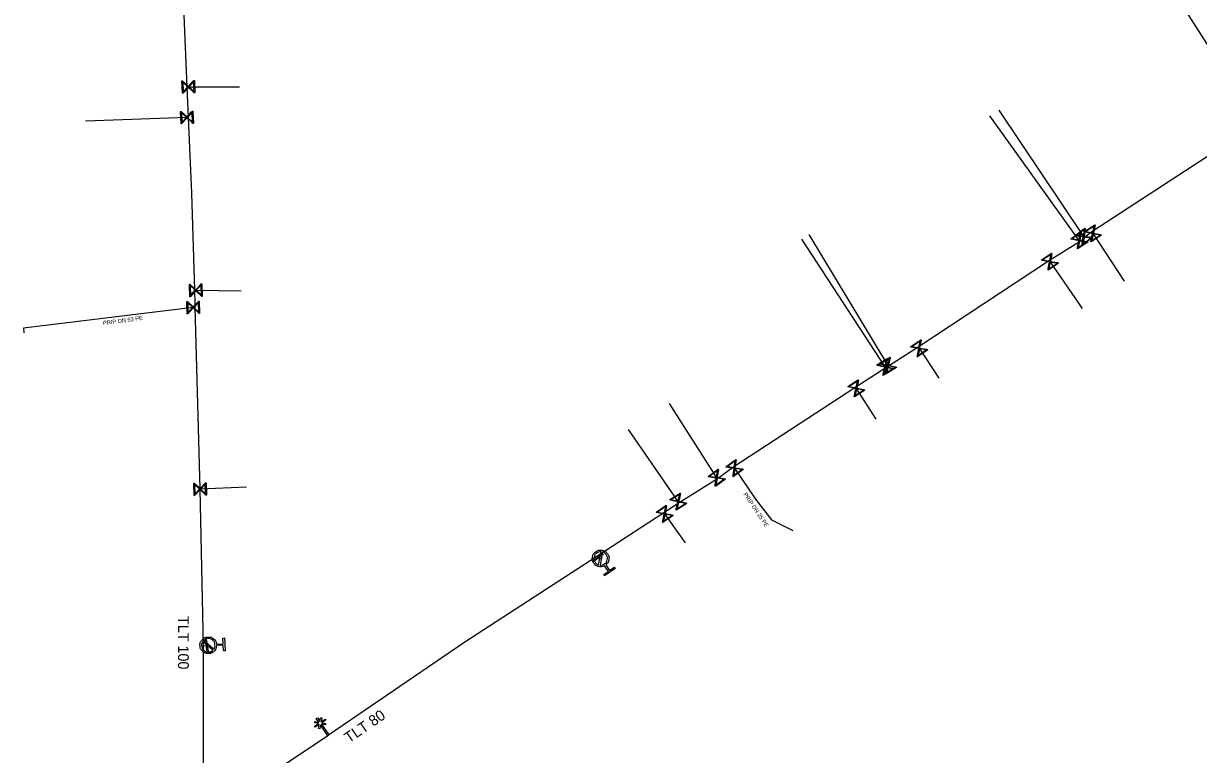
# Model space of a CAD drawing. Extents: x -643544 to -637295, y -1119190 to -1111715.
# Drawn here: x -641206.8 to -641064.3, y -1113864.5 to -1113775.9 of the extents above; entities that cross this region are included whole.
import ezdxf

# ---------------------------------------------------------------- set-up
doc = ezdxf.new("R2010")
doc.units = 0
for name, color, linetype in [('Default', 7, 'Continuous'), ('VP Hydrant', 7, 'Continuous'), ('VP Popis přípojky', 7, 'Continuous'), ('VP Přípojka', 7, 'Continuous'), ('VP Změna materiálu', 7, 'Continuous'), ('VP Řad', 7, 'Continuous'), ('VP Řad - popis', 7, 'Continuous'), ('VP Šoupě', 7, 'Continuous')]:
    doc.layers.add(name, color=color, linetype=linetype)

msp = doc.modelspace()

# ---------------------------------------------------------------- linework, layer by layer
at = {"layer": 'Default'}
for points in [[(-641136.34, -1113841.64), (-641136.65, -1113841.81), (-641137.01, -1113841.74), (-641137.42, -1113841.66), (-641137.65, -1113841.32), (-641137.88, -1113840.97), (-641137.8, -1113840.57), (-641137.72, -1113840.16), (-641137.38, -1113839.93), (-641137.04, -1113839.7), (-641136.63, -1113839.78), (-641136.22, -1113839.86), (-641135.99, -1113840.2), (-641135.76, -1113840.54), (-641135.84, -1113840.95), (-641135.9, -1113841.31), (-641136.19, -1113841.53)], [(-641136.75, -1113839.95), (-641137.03, -1113839.92), (-641137.27, -1113840.09), (-641137.55, -1113840.27), (-641137.61, -1113840.6), (-641137.68, -1113840.93), (-641137.49, -1113841.21), (-641137.33, -1113841.45), (-641137.06, -1113841.54)], [(-641136.88, -1113841.57), (-641136.61, -1113841.6), (-641136.36, -1113841.43), (-641136.08, -1113841.24), (-641136.02, -1113840.92), (-641135.95, -1113840.59), (-641136.14, -1113840.31), (-641136.31, -1113840.06), (-641136.58, -1113839.98)], [(-641183.4, -1113851.33), (-641183.41, -1113851.69), (-641183.66, -1113851.96), (-641183.93, -1113852.27), (-641184.35, -1113852.29), (-641184.76, -1113852.31), (-641185.07, -1113852.03), (-641185.38, -1113851.76), (-641185.4, -1113851.34), (-641185.42, -1113850.93), (-641185.14, -1113850.62), (-641184.87, -1113850.31), (-641184.45, -1113850.29), (-641184.04, -1113850.27), (-641183.73, -1113850.54), (-641183.46, -1113850.79), (-641183.41, -1113851.15)], [(-641185.06, -1113850.82), (-641185.22, -1113851.04), (-641185.21, -1113851.33), (-641185.19, -1113851.67), (-641184.94, -1113851.89), (-641184.69, -1113852.12), (-641184.36, -1113852.1), (-641184.07, -1113852.08), (-641183.86, -1113851.9)], [(-641183.74, -1113851.76), (-641183.57, -1113851.54), (-641183.59, -1113851.25), (-641183.6, -1113850.91), (-641183.85, -1113850.68), (-641184.1, -1113850.46), (-641184.44, -1113850.48), (-641184.73, -1113850.49), (-641184.94, -1113850.68)]]:
    msp.add_open_spline(points, degree=3, dxfattribs=at)
at = {"layer": 'VP Hydrant'}
for points in [[(-641137.06, -1113841.54), (-641136.75, -1113839.95)], [(-641136.58, -1113839.98), (-641136.88, -1113841.57)], [(-641136.19, -1113841.53), (-641135.73, -1113842.21), (-641135.16, -1113841.83), (-641135.05, -1113841.98), (-641136.35, -1113842.85), (-641136.45, -1113842.7), (-641135.88, -1113842.32), (-641136.34, -1113841.64)], [(-641183.86, -1113851.9), (-641185.06, -1113850.82)], [(-641184.94, -1113850.68), (-641183.74, -1113851.76)], [(-641183.41, -1113851.15), (-641182.59, -1113851.1), (-641182.63, -1113850.41), (-641182.44, -1113850.4), (-641182.36, -1113851.97), (-641182.55, -1113851.97), (-641182.58, -1113851.29), (-641183.4, -1113851.33)]]:
    msp.add_lwpolyline(points, dxfattribs=at)
at = {"layer": 'VP Přípojka'}
for points in [[(-641057.08, -1113788.01), (-641057.15, -1113787.91), (-641067.03, -1113772.44)], [(-641186.96, -1113783.56), (-641180.63, -1113783.56)], [(-641186.8, -1113787.25), (-641186.98, -1113787.26), (-641199.28, -1113787.72)], [(-641078.68, -1113802.29), (-641078.77, -1113802.17), (-641089.62, -1113787.08)], [(-641078.15, -1113801.84), (-641078.24, -1113801.72), (-641088.48, -1113786.39)], [(-641101.9, -1113817.43), (-641101.96, -1113817.35), (-641111.53, -1113801.44)], [(-641077.24, -1113801.15), (-641077.15, -1113801.26), (-641073.31, -1113807.1)], [(-641102.22, -1113817.64), (-641102.3, -1113817.52), (-641112.43, -1113802.01)], [(-641082.38, -1113804.6), (-641082.33, -1113804.75), (-641078.41, -1113810.44)], [(-641186.03, -1113808.23), (-641185.91, -1113808.23), (-641180.4, -1113808.29)], [(-641185.97, -1113810.29), (-641186.22, -1113810.3), (-641206.81, -1113812.81), (-641206.77, -1113813.39)], [(-641098.3, -1113815.11), (-641098.19, -1113815.26), (-641095.79, -1113818.87)], [(-641105.87, -1113819.99), (-641105.81, -1113820.12), (-641103.44, -1113823.86)], [(-641122.65, -1113831.09), (-641122.74, -1113830.97), (-641128.46, -1113821.96)], [(-641127.28, -1113834), (-641127.4, -1113833.85), (-641133.43, -1113825.12)], [(-641120.67, -1113829.66), (-641120.58, -1113829.79), (-641118.05, -1113833.55), (-641116.1, -1113836.07), (-641113.53, -1113837.38)], [(-641185.4, -1113832.33), (-641179.75, -1113832.06)], [(-641129.16, -1113835.21), (-641129.06, -1113835.35), (-641126.57, -1113838.87)], [(-641137.26, -1113840.51), (-641137.13, -1113840.67), (-641136.82, -1113840.76)], [(-641184.96, -1113851.36), (-641184.59, -1113851.3), (-641184.4, -1113851.29)]]:
    msp.add_lwpolyline(points, dxfattribs=at)
at = {"layer": 'VP Změna materiálu'}
msp.add_lwpolyline([(-641171, -1113860.64), (-641171.3, -1113860.19), (-641171.17, -1113860.1), (-641170.87, -1113860.55), (-641170.78, -1113860.08), (-641170.63, -1113860.11), (-641170.72, -1113860.57), (-641170.24, -1113860.25), (-641170.15, -1113860.37), (-641170.64, -1113860.71), (-641170.17, -1113860.79), (-641170.2, -1113860.94), (-641170.65, -1113860.86), (-641169.76, -1113862.17), (-641169.89, -1113862.26), (-641170.79, -1113860.94), (-641170.87, -1113861.41), (-641171.02, -1113861.38), (-641170.94, -1113860.91), (-641171.42, -1113861.24), (-641171.51, -1113861.11), (-641171.03, -1113860.79), (-641171.49, -1113860.7), (-641171.46, -1113860.55), (-641171, -1113860.64)], dxfattribs=at)
at = {"layer": 'VP Řad'}
for points in [[(-641186.96, -1113783.56), (-641188.1, -1113756.56), (-641187.3, -1113755.12)], [(-641185.02, -1113867.79), (-641184.98, -1113867.3), (-641184.96, -1113851.36), (-641185.4, -1113832.34), (-641185.4, -1113832.33), (-641185.97, -1113810.29), (-641185.98, -1113809.81), (-641186.03, -1113808.23), (-641186.41, -1113796.46), (-641186.8, -1113787.25), (-641186.96, -1113783.56)], [(-641057.08, -1113788.01), (-641077.24, -1113801.15), (-641078.15, -1113801.84), (-641078.68, -1113802.29), (-641082.38, -1113804.6), (-641098.3, -1113815.11), (-641101.9, -1113817.43), (-641102.22, -1113817.64), (-641105.87, -1113819.99), (-641120.67, -1113829.66), (-641122.65, -1113831.09), (-641127.28, -1113834), (-641129.16, -1113835.21), (-641137.26, -1113840.51), (-641153.3, -1113850.9), (-641169.83, -1113862.21)], [(-641181.76, -1113871.84), (-641180.26, -1113871), (-641179.81, -1113868.83), (-641169.83, -1113862.21)]]:
    msp.add_lwpolyline(points, dxfattribs=at)
at = {"layer": 'VP Šoupě'}
for points in [[(-641186.09, -1113782.77), (-641186.03, -1113784.27), (-641186.1, -1113784.27), (-641186.19, -1113784.18), (-641186.81, -1113783.61), (-641187.46, -1113784.33), (-641187.53, -1113784.33), (-641187.59, -1113782.83), (-641187.52, -1113782.83), (-641186.81, -1113783.49), (-641186.24, -1113782.87), (-641186.16, -1113782.77), (-641186.09, -1113782.77)], [(-641187.44, -1113784.17), (-641186.87, -1113783.55), (-641187.49, -1113782.98), (-641187.44, -1113784.17)], [(-641186.18, -1113782.93), (-641186.75, -1113783.55), (-641186.13, -1113784.11), (-641186.18, -1113782.93)], [(-641186.26, -1113786.48), (-641186.2, -1113787.98), (-641186.26, -1113787.98), (-641186.36, -1113787.89), (-641186.98, -1113787.32), (-641187.63, -1113788.04), (-641187.7, -1113788.04), (-641187.76, -1113786.54), (-641187.7, -1113786.54), (-641186.98, -1113787.2), (-641186.42, -1113786.58), (-641186.33, -1113786.48), (-641186.26, -1113786.48)], [(-641187.61, -1113787.89), (-641187.04, -1113787.26), (-641187.66, -1113786.7), (-641187.61, -1113787.89)], [(-641186.35, -1113786.64), (-641186.92, -1113787.26), (-641186.3, -1113787.82), (-641186.35, -1113786.64)], [(-641076.07, -1113801.54), (-641077.32, -1113802.36), (-641077.36, -1113802.3), (-641077.33, -1113802.18), (-641077.16, -1113801.35), (-641078.11, -1113801.16), (-641078.14, -1113801.1), (-641076.89, -1113800.28), (-641076.85, -1113800.34), (-641077.05, -1113801.29), (-641076.23, -1113801.46), (-641076.1, -1113801.48), (-641076.07, -1113801.54)], [(-641077.73, -1113802.37), (-641078.97, -1113803.21), (-641079, -1113803.16), (-641078.98, -1113803.03), (-641078.82, -1113802.21), (-641079.77, -1113802.03), (-641079.81, -1113801.97), (-641078.57, -1113801.13), (-641078.54, -1113801.18), (-641078.72, -1113802.14), (-641077.89, -1113802.29), (-641077.76, -1113802.31), (-641077.73, -1113802.37)], [(-641079.63, -1113801.96), (-641078.8, -1113802.12), (-641078.65, -1113801.29), (-641079.63, -1113801.96)], [(-641077.19, -1113801.87), (-641078.39, -1113802.77), (-641078.43, -1113802.72), (-641078.41, -1113802.59), (-641078.29, -1113801.76), (-641079.25, -1113801.62), (-641079.29, -1113801.57), (-641078.09, -1113800.67), (-641078.05, -1113800.72), (-641078.19, -1113801.68), (-641077.36, -1113801.8), (-641077.23, -1113801.82), (-641077.19, -1113801.87)], [(-641079.11, -1113801.55), (-641078.28, -1113801.67), (-641078.15, -1113800.84), (-641079.11, -1113801.55)], [(-641077.37, -1113801.89), (-641078.2, -1113801.77), (-641078.32, -1113802.6), (-641077.37, -1113801.89)], [(-641077.96, -1113801.1), (-641077.14, -1113801.27), (-641076.97, -1113800.44), (-641077.96, -1113801.1)], [(-641076.25, -1113801.54), (-641077.07, -1113801.37), (-641077.24, -1113802.19), (-641076.25, -1113801.54)], [(-641077.91, -1113802.38), (-641078.73, -1113802.22), (-641078.89, -1113803.04), (-641077.91, -1113802.38)], [(-641081.29, -1113804.95), (-641082.53, -1113805.79), (-641082.56, -1113805.74), (-641082.54, -1113805.61), (-641082.38, -1113804.79), (-641083.33, -1113804.61), (-641083.37, -1113804.55), (-641082.13, -1113803.71), (-641082.1, -1113803.76), (-641082.28, -1113804.72), (-641081.45, -1113804.87), (-641081.32, -1113804.89), (-641081.29, -1113804.95)], [(-641083.19, -1113804.54), (-641082.36, -1113804.7), (-641082.21, -1113803.87), (-641083.19, -1113804.54)], [(-641081.47, -1113804.96), (-641082.29, -1113804.8), (-641082.45, -1113805.62), (-641081.47, -1113804.96)], [(-641185.19, -1113807.46), (-641185.14, -1113808.96), (-641185.2, -1113808.96), (-641185.29, -1113808.87), (-641185.91, -1113808.29), (-641186.57, -1113809), (-641186.64, -1113809), (-641186.68, -1113807.51), (-641186.62, -1113807.5), (-641185.91, -1113808.17), (-641185.34, -1113807.55), (-641185.25, -1113807.46), (-641185.19, -1113807.46)], [(-641186.55, -1113808.85), (-641185.97, -1113808.23), (-641186.59, -1113807.66), (-641186.55, -1113808.85)], [(-641185.27, -1113807.62), (-641185.85, -1113808.23), (-641185.23, -1113808.8), (-641185.27, -1113807.62)], [(-641185.49, -1113809.53), (-641185.45, -1113811.03), (-641185.52, -1113811.03), (-641185.61, -1113810.94), (-641186.22, -1113810.36), (-641186.88, -1113811.07), (-641186.95, -1113811.07), (-641186.99, -1113809.57), (-641186.92, -1113809.57), (-641186.22, -1113810.24), (-641185.64, -1113809.63), (-641185.56, -1113809.53), (-641185.49, -1113809.53)], [(-641186.86, -1113810.92), (-641186.28, -1113810.3), (-641186.89, -1113809.73), (-641186.86, -1113810.92)], [(-641185.58, -1113809.69), (-641186.16, -1113810.3), (-641185.55, -1113810.87), (-641185.58, -1113809.69)], [(-641097.15, -1113815.45), (-641098.38, -1113816.3), (-641098.42, -1113816.25), (-641098.39, -1113816.12), (-641098.24, -1113815.3), (-641099.2, -1113815.12), (-641099.23, -1113815.07), (-641098, -1113814.22), (-641097.96, -1113814.27), (-641098.14, -1113815.23), (-641097.31, -1113815.38), (-641097.18, -1113815.4), (-641097.15, -1113815.45)], [(-641099.05, -1113815.06), (-641098.22, -1113815.21), (-641098.07, -1113814.38), (-641099.05, -1113815.06)], [(-641097.33, -1113815.46), (-641098.15, -1113815.31), (-641098.3, -1113816.14), (-641097.33, -1113815.46)], [(-641101.27, -1113817.76), (-641102.54, -1113818.55), (-641102.57, -1113818.5), (-641102.54, -1113818.37), (-641102.35, -1113817.55), (-641103.3, -1113817.34), (-641103.33, -1113817.28), (-641102.06, -1113816.49), (-641102.03, -1113816.54), (-641102.25, -1113817.49), (-641101.43, -1113817.68), (-641101.3, -1113817.7), (-641101.27, -1113817.76)], [(-641103.15, -1113817.28), (-641102.33, -1113817.47), (-641102.14, -1113816.65), (-641103.15, -1113817.28)], [(-641100.93, -1113817.59), (-641102.2, -1113818.38), (-641102.23, -1113818.33), (-641102.2, -1113818.2), (-641102.01, -1113817.38), (-641102.96, -1113817.17), (-641102.99, -1113817.11), (-641101.72, -1113816.32), (-641101.69, -1113816.37), (-641101.91, -1113817.32), (-641101.09, -1113817.51), (-641100.96, -1113817.53), (-641100.93, -1113817.59)], [(-641102.81, -1113817.11), (-641101.99, -1113817.3), (-641101.8, -1113816.48), (-641102.81, -1113817.11)], [(-641101.11, -1113817.59), (-641101.93, -1113817.4), (-641102.11, -1113818.22), (-641101.11, -1113817.59)], [(-641101.45, -1113817.76), (-641102.27, -1113817.57), (-641102.45, -1113818.39), (-641101.45, -1113817.76)], [(-641104.78, -1113820.36), (-641106.05, -1113821.15), (-641106.08, -1113821.1), (-641106.05, -1113820.97), (-641105.86, -1113820.15), (-641106.81, -1113819.94), (-641106.84, -1113819.88), (-641105.57, -1113819.09), (-641105.54, -1113819.14), (-641105.76, -1113820.09), (-641104.94, -1113820.28), (-641104.81, -1113820.3), (-641104.78, -1113820.36)], [(-641106.66, -1113819.88), (-641105.84, -1113820.07), (-641105.65, -1113819.25), (-641106.66, -1113819.88)], [(-641104.96, -1113820.36), (-641105.78, -1113820.17), (-641105.96, -1113820.99), (-641104.96, -1113820.36)], [(-641119.53, -1113829.95), (-641120.74, -1113830.84), (-641120.78, -1113830.79), (-641120.75, -1113830.66), (-641120.63, -1113829.83), (-641121.59, -1113829.69), (-641121.63, -1113829.63), (-641120.42, -1113828.74), (-641120.38, -1113828.79), (-641120.53, -1113829.75), (-641119.7, -1113829.88), (-641119.57, -1113829.89), (-641119.53, -1113829.95)], [(-641121.45, -1113829.62), (-641120.62, -1113829.74), (-641120.49, -1113828.91), (-641121.45, -1113829.62)], [(-641121.69, -1113831.13), (-641122.9, -1113832.02), (-641122.94, -1113831.96), (-641122.92, -1113831.84), (-641122.79, -1113831.01), (-641123.75, -1113830.86), (-641123.79, -1113830.81), (-641122.58, -1113829.92), (-641122.54, -1113829.98), (-641122.69, -1113830.93), (-641121.86, -1113831.06), (-641121.73, -1113831.08), (-641121.69, -1113831.13)], [(-641123.61, -1113830.79), (-641122.78, -1113830.92), (-641122.65, -1113830.09), (-641123.61, -1113830.79)], [(-641119.71, -1113829.97), (-641120.54, -1113829.84), (-641120.67, -1113830.67), (-641119.71, -1113829.97)], [(-641186.12, -1113833.12), (-641186.17, -1113831.62), (-641186.1, -1113831.62), (-641186.01, -1113831.71), (-641185.4, -1113832.28), (-641184.73, -1113831.57), (-641184.67, -1113831.57), (-641184.62, -1113833.07), (-641184.69, -1113833.07), (-641185.39, -1113832.41), (-641185.97, -1113833.02), (-641186.06, -1113833.11), (-641186.12, -1113833.12)], [(-641186.03, -1113832.96), (-641185.46, -1113832.35), (-641186.07, -1113831.77), (-641186.03, -1113832.96)], [(-641184.76, -1113831.73), (-641185.33, -1113832.34), (-641184.72, -1113832.92), (-641184.76, -1113831.73)], [(-641121.87, -1113831.15), (-641122.7, -1113831.02), (-641122.83, -1113831.85), (-641121.87, -1113831.15)], [(-641126.37, -1113834.09), (-641127.64, -1113834.88), (-641127.67, -1113834.83), (-641127.64, -1113834.7), (-641127.45, -1113833.88), (-641128.4, -1113833.67), (-641128.43, -1113833.61), (-641127.16, -1113832.82), (-641127.13, -1113832.87), (-641127.35, -1113833.82), (-641126.53, -1113834.01), (-641126.4, -1113834.03), (-641126.37, -1113834.09)], [(-641128.25, -1113833.61), (-641127.43, -1113833.8), (-641127.24, -1113832.98), (-641128.25, -1113833.61)], [(-641128.02, -1113835.55), (-641129.26, -1113836.39), (-641129.3, -1113836.34), (-641129.27, -1113836.21), (-641129.11, -1113835.39), (-641130.06, -1113835.2), (-641130.1, -1113835.15), (-641128.86, -1113834.31), (-641128.82, -1113834.36), (-641129.01, -1113835.32), (-641128.18, -1113835.48), (-641128.06, -1113835.5), (-641128.02, -1113835.55)], [(-641129.92, -1113835.14), (-641129.09, -1113835.3), (-641128.93, -1113834.47), (-641129.92, -1113835.14)], [(-641126.55, -1113834.09), (-641127.37, -1113833.9), (-641127.55, -1113834.72), (-641126.55, -1113834.09)], [(-641128.2, -1113835.56), (-641129.02, -1113835.4), (-641129.18, -1113836.22), (-641128.2, -1113835.56)], [(-641136.51, -1113840.24), (-641137.69, -1113841.17), (-641137.75, -1113841.1), (-641136.57, -1113840.17), (-641136.51, -1113840.24)], [(-641184.66, -1113850.55), (-641184.42, -1113852.03), (-641184.52, -1113852.05), (-641184.76, -1113850.57), (-641184.66, -1113850.55)]]:
    msp.add_lwpolyline(points, dxfattribs=at)

# ---------------------------------------------------------------- texts
at = {"layer": 'VP Popis přípojky'}
for s, rotation, p in [('PRIP DN 63 PE', 7.4979, (-641197.14, -1113812.45)), ('PRIP DN 25 PE', 303.9515, (-641119.54, -1113832.97))]:
    msp.add_text(s, height=0.5, rotation=rotation, dxfattribs=at).set_placement(p)
at = {"layer": 'VP Řad - popis'}
for s, rotation, p in [('TLT 100', 269.9281, (-641188.06, -1113847.74)), ('TLT 80', 34.3933, (-641167.34, -1113863.2))]:
    msp.add_text(s, height=1.3, rotation=rotation, dxfattribs=at).set_placement(p)

doc.saveas('drawing.dxf')
